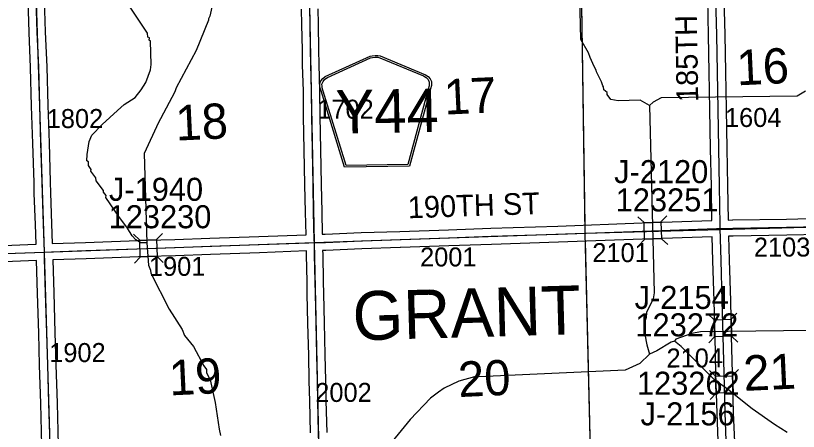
# Model space of a CAD drawing. Extents: x 128.7 to 185.5, y -21.4 to 12.6.
# Drawn here: x 139.982 to 142.871, y -5.204 to -3.672 of the extents above; entities that cross this region are included whole.
import ezdxf

# ---------------------------------------------------------------- set-up
doc = ezdxf.new("R2010")
doc.units = 0
for name, color, linetype in [('tdCoHydroRiver', 7, 'Continuous'), ('tdCoSecRdNmbr', 7, 'Continuous'), ('tdCoSecRdTxt', 7, 'Continuous'), ('tdCoSecRteBand', 7, 'Continuous'), ('tdCoSecRteCL', 7, 'Continuous'), ('tdCoSectLine', 7, 'Continuous'), ('tdCoSectLinePart', 7, 'Continuous'), ('tdCoSectNmbr', 7, 'Continuous'), ('tdCoShieldCoRte', 7, 'Continuous'), ('tdCoStrucSec', 7, 'Continuous'), ('tdCoStrucSecCoName', 7, 'Continuous'), ('tdCoStrucSecFHWANum', 7, 'Continuous'), ('tdCoSurfAsphalt', 7, 'Continuous'), ('tdCoSurfConc', 7, 'Continuous'), ('tdCoSurfGravel', 7, 'Continuous'), ('tdCoTwpBndryShd', 7, 'Continuous'), ('tdCoTwpNameTxt', 7, 'Continuous')]:
    doc.layers.add(name, color=color, linetype=linetype)

msp = doc.modelspace()

# ---------------------------------------------------------------- linework, layer by layer
at = {"layer": 'tdCoHydroRiver'}
for points in [[(142.8973, -3.9507), (142.8664, -3.9691), (142.3647, -3.9745), (142.3353, -3.9912), (142.3214, -4.0027), (142.2877, -3.9833), (142.2057, -3.986), (142.1787, -3.9806), (142.1654, -3.9621), (142.1652, -3.9558), (142.1538, -3.9451), (142.1519, -3.9341), (142.1502, -3.931), (142.145, -3.9154), (142.1265, -3.8797), (142.1247, -3.8734), (142.1179, -3.8595), (142.1026, -3.8268), (142.0973, -3.8096), (142.0689, -3.7601), (142.0619, -3.4983)], [(140.4668, -4.5101), (140.4446, -4.5092), (140.4254, -4.4988), (140.4123, -4.4834), (140.3956, -4.4555), (140.3627, -4.4124), (140.3148, -4.3428), (140.3161, -4.3349), (140.3062, -4.3226), (140.306, -4.3163), (140.2797, -4.2808), (140.2778, -4.2698), (140.2596, -4.2452), (140.261, -4.2388), (140.2511, -4.2249), (140.2507, -4.2107), (140.2443, -4.2078), (140.2467, -4.184), (140.2531, -4.1365), (140.2634, -4.1125), (140.3016, -4.0734), (140.3584, -4.0211), (140.3829, -3.9998), (140.4231, -3.9733), (140.446, -3.9458), (140.4625, -3.9185), (140.4799, -3.8721), (140.4825, -3.8516), (140.4798, -3.7664), (140.4749, -3.7618), (140.4762, -3.7539), (140.4698, -3.751), (140.4694, -3.7368), (140.3999, -3.6332)], [(140.7063, -3.641), (140.6994, -3.6743), (140.6934, -3.684), (140.6936, -3.6887), (140.6481, -3.8006), (140.5751, -3.9386), (140.5693, -3.953), (140.5171, -4.0525), (140.5097, -4.0653), (140.4565, -4.1806), (140.4668, -4.5101), (140.4725, -4.592), (140.4794, -4.6107), (140.4813, -4.6217), (140.5486, -4.7537), (140.5967, -4.8295), (140.6053, -4.8514), (140.6381, -4.8914), (140.6766, -4.9627), (140.6865, -4.9766), (140.6869, -4.9892), (140.7003, -5.0141), (140.7187, -5.0987), (140.7328, -5.1961), (140.7383, -5.2196)], [(142.3214, -4.0027), (142.3393, -4.6934), (142.3353, -4.7156), (142.3102, -4.7669), (142.3092, -4.7843), (142.3064, -4.7954), (142.3049, -4.8476), (142.3125, -4.8852), (142.3215, -4.9196)], [(143.0209, -4.832), (142.5098, -4.8377), (142.4784, -4.8435), (142.4191, -4.8643), (142.4146, -4.8724), (142.4021, -4.8759), (142.3495, -4.9076), (142.3215, -4.9196), (142.2861, -4.9539), (142.2315, -4.9794), (141.7172, -5.0026), (141.676, -5.0039), (141.6176, -5.02), (141.5643, -5.0454), (141.5425, -5.0603), (141.5129, -5.0817), (141.4387, -5.1614), (141.3718, -5.2424)], [(142.8297, -5.2091), (142.7829, -5.1791), (142.7006, -5.1218), (142.6098, -5.049), (142.5613, -5.0143), (142.5271, -4.9807), (142.439, -4.8921), (142.4146, -4.8724)]]:
    msp.add_lwpolyline(points, dxfattribs=at)
at = {"layer": 'tdCoSecRteBand'}
for points in [[(141.114, -4.4782), (141.1141, -4.4781), (141.1247, -4.4779), (141.2578, -4.472), (141.2579, -4.472), (141.2581, -4.472), (141.4001, -4.4673), (141.5794, -4.4612), (141.7362, -4.4555), (141.7362, -4.4555), (141.7363, -4.4555), (141.9838, -4.4476), (142.2942, -4.436), (142.2943, -4.436), (142.2943, -4.436), (142.552, -4.4272), (142.552, -4.4271), (142.552, -4.4271), (142.552, -4.4271), (142.5523, -4.4271), (142.5503, -4.301), (142.5473, -4.1628), (142.5473, -4.1627), (142.5473, -4.1626), (142.5451, -4.0182), (142.5424, -3.8799), (142.5424, -3.8799), (142.5424, -3.8798), (142.5399, -3.744), (142.5367, -3.6095)], [(142.5967, -3.6081), (142.5999, -3.7427), (142.5999, -3.7428), (142.5999, -3.7429), (142.6024, -3.8787), (142.6051, -4.017), (142.6051, -4.0171), (142.6051, -4.0172), (142.6073, -4.1616), (142.6103, -4.2998), (142.6103, -4.2999), (142.6103, -4.3), (142.6122, -4.4254)], [(139.9077, -4.5206), (140.0572, -4.5149), (140.0573, -4.5149), (140.0549, -4.4421), (140.051, -4.3272), (140.051, -4.3271), (140.0509, -4.327), (140.05, -4.2869), (140.0453, -4.1432), (140.0453, -4.1432), (140.0453, -4.1432), (140.0411, -4.0053), (140.0411, -4.0053), (140.0411, -4.0052), (140.0371, -3.8627), (140.0315, -3.7342), (140.0315, -3.734), (140.0315, -3.7337), (140.028, -3.6142)], [(140.088, -3.6124), (140.0914, -3.7318), (140.0971, -3.8603), (140.0971, -3.8605), (140.0971, -3.8608), (140.1011, -4.0035), (140.1053, -4.1413), (140.1099, -4.285), (140.1099, -4.2852), (140.1099, -4.2853), (140.1109, -4.3253), (140.1149, -4.4401), (140.1149, -4.4401), (140.1149, -4.4401), (140.1173, -4.5126)], [(140.1173, -4.5126), (140.2403, -4.5083), (140.4656, -4.4999), (140.4658, -4.4999), (140.4659, -4.4999), (140.5703, -4.4969), (140.6987, -4.4922), (140.6987, -4.4922), (140.6987, -4.4922), (140.8802, -4.4858), (141.054, -4.4795), (141.052, -4.397), (141.052, -4.3969), (141.052, -4.3969), (141.05, -4.2958), (141.05, -4.2958), (141.05, -4.2958), (141.0476, -4.167), (141.0451, -4.045), (141.0451, -4.0448), (141.0451, -4.0447), (141.0441, -3.95), (141.0414, -3.8534), (141.0414, -3.8532), (141.0414, -3.8531), (141.0404, -3.7991), (141.0404, -3.799), (141.0404, -3.799), (141.0389, -3.7041), (141.0377, -3.648)], [(141.0977, -3.6467), (141.0989, -3.7029), (141.0989, -3.703), (141.0989, -3.7031), (141.1004, -3.798), (141.1014, -3.8518), (141.1041, -3.9486), (141.1041, -3.9489), (141.1041, -3.9491), (141.1051, -4.0439), (141.1075, -4.1658), (141.1075, -4.1659), (141.1075, -4.1659), (141.11, -4.2946), (141.112, -4.3956), (141.114, -4.4781), (141.114, -4.4781), (141.114, -4.4782)], [(142.6122, -4.4254), (142.6286, -4.4249), (142.6288, -4.4249), (142.629, -4.4249), (142.8272, -4.4217), (142.9517, -4.4192)], [(142.5765, -5.2736), (142.5713, -5.1374), (142.5713, -5.1372), (142.5713, -5.1371), (142.5673, -4.9913), (142.5673, -4.9913), (142.5673, -4.9913), (142.5639, -4.8549), (142.5604, -4.7245), (142.5562, -4.5746), (142.5537, -4.4872), (142.2964, -4.496), (141.986, -4.5076), (141.9859, -4.5076), (141.9858, -4.5076), (141.7383, -4.5155), (141.5815, -4.5211), (141.5815, -4.5211), (141.5815, -4.5211), (141.4022, -4.5273), (141.4022, -4.5273), (141.4021, -4.5273), (141.2603, -4.532), (141.127, -4.5379), (141.1267, -4.5379), (141.1263, -4.5379), (141.1154, -4.5381), (141.1157, -4.5519), (141.1157, -4.552), (141.1157, -4.552), (141.1177, -4.6519), (141.1177, -4.652), (141.1177, -4.652), (141.1184, -4.6975), (141.1209, -4.8049), (141.1238, -4.9225), (141.1238, -4.9226), (141.1238, -4.9226), (141.126, -5.017), (141.126, -5.0171), (141.126, -5.0171), (141.1275, -5.0921), (141.1302, -5.2083)], [(142.9529, -4.4792), (142.8284, -4.4817), (142.8283, -4.4817), (142.8282, -4.4817), (142.6302, -4.4849), (142.6137, -4.4854), (142.6162, -4.5729), (142.6162, -4.5729), (142.6162, -4.5729), (142.6204, -4.7228), (142.6204, -4.7229), (142.6204, -4.7229), (142.6239, -4.8533), (142.6239, -4.8533), (142.6239, -4.8534), (142.6273, -4.9897), (142.6312, -5.1353), (142.6364, -5.2715)], [(141.0702, -5.2098), (141.0675, -5.0934), (141.0675, -5.0933), (141.0675, -5.0933), (141.0661, -5.0184), (141.0638, -4.924), (141.0609, -4.8064), (141.0609, -4.8064), (141.0609, -4.8063), (141.0584, -4.6988), (141.0584, -4.6987), (141.0584, -4.6986), (141.0577, -4.653), (141.0557, -4.5533), (141.0554, -4.5395), (140.8824, -4.5458), (140.8824, -4.5458), (140.8824, -4.5458), (140.7009, -4.5522), (140.5724, -4.5569), (140.5723, -4.5569), (140.5722, -4.5569), (140.4677, -4.5599), (140.2425, -4.5682), (140.2424, -4.5682), (140.2424, -4.5682), (140.1193, -4.5726), (140.1193, -4.5727), (140.1192, -4.5727), (140.1225, -4.6943), (140.1272, -4.8402), (140.1272, -4.8402), (140.1272, -4.8403), (140.1307, -4.9591), (140.1351, -5.1001), (140.1351, -5.1002), (140.1351, -5.1002), (140.1393, -5.2551)], [(140.0793, -5.2567), (140.0751, -5.1019), (140.0707, -4.9609), (140.0707, -4.9609), (140.0707, -4.9609), (140.0672, -4.842), (140.0625, -4.6961), (140.0625, -4.696), (140.0625, -4.696), (140.0593, -4.5748), (139.9098, -4.5806)]]:
    msp.add_lwpolyline(points, dxfattribs=at)
at = {"layer": 'tdCoSecRteCL'}
for points in [[(142.5829, -4.4562), (142.5825, -4.4435), (142.5803, -4.3005), (142.5773, -4.1621), (142.5751, -4.0176), (142.5724, -3.8793), (142.5699, -3.7434), (142.5667, -3.6088), (142.5643, -3.4734), (142.5623, -3.3252), (142.5596, -3.1705), (142.5584, -3.0315), (142.5568, -2.9548)], [(141.0847, -4.5087), (141.0845, -4.4991), (141.082, -4.3963), (141.08, -4.2952), (141.0775, -4.1664), (141.0751, -4.0444), (141.0741, -3.9494), (141.0714, -3.8525), (141.0704, -3.7985), (141.0689, -3.7036), (141.0677, -3.6473), (141.065, -3.5386), (141.0643, -3.5117)], [(140.0883, -4.5437), (140.0849, -4.4411), (140.0809, -4.3262), (140.08, -4.286), (140.0753, -4.1422), (140.0711, -4.0044), (140.0671, -3.8616), (140.0615, -3.7329), (140.058, -3.6133), (140.0558, -3.5439)], [(142.5829, -4.4562), (142.6295, -4.4549), (142.8278, -4.4517), (142.9523, -4.4492), (143.192, -4.4443), (143.5025, -4.4384), (143.7883, -4.4317), (144.0374, -4.427), (144.0777, -4.4259)], [(141.0847, -4.5087), (141.1257, -4.5079), (141.2591, -4.502), (141.4011, -4.4973), (141.5804, -4.4912), (141.7373, -4.4855), (141.9849, -4.4776), (142.2953, -4.466), (142.5693, -4.4566), (142.5829, -4.4562)], [(142.6285, -5.9606), (142.6259, -5.8541), (142.6239, -5.7893), (142.6188, -5.6704), (142.6138, -5.5387), (142.6101, -5.4006), (142.6064, -5.2726), (142.6013, -5.1362), (142.5973, -4.9905), (142.5939, -4.8541), (142.5904, -4.7237), (142.5862, -4.5737), (142.5829, -4.4562)], [(140.0883, -4.5437), (140.1148, -4.5427), (140.2414, -4.5383), (140.4668, -4.5299), (140.5713, -4.5269), (140.6998, -4.5222), (140.8813, -4.5158), (141.0645, -4.5092), (141.0847, -4.5087)], [(141.1165, -6.0105), (141.1138, -5.9053), (141.1128, -5.8027), (141.1106, -5.688), (141.1079, -5.5696), (141.1062, -5.4619), (141.1034, -5.3282), (141.1002, -5.2091), (141.0975, -5.0927), (141.096, -5.0177), (141.0938, -4.9233), (141.0909, -4.8057), (141.0884, -4.6981), (141.0877, -4.6525), (141.0857, -4.5526), (141.0847, -4.5087)], [(139.134, -4.5371), (139.1415, -4.5439), (139.157, -4.5543), (139.1731, -4.5627), (139.1874, -4.5674), (139.2155, -4.5733), (139.2618, -4.5743), (139.357, -4.5696), (139.4968, -4.5644), (139.6603, -4.5587), (139.8026, -4.5538), (139.9087, -4.5506), (140.0883, -4.5437)], [(140.1445, -6.552), (140.1439, -6.5239), (140.1432, -6.4775), (140.1414, -6.4317), (140.139, -6.3431), (140.135, -6.2003), (140.1326, -6.0911), (140.1291, -5.9631), (140.1249, -5.8376), (140.1225, -5.7249), (140.1199, -5.6436), (140.1185, -5.5915), (140.1162, -5.508), (140.113, -5.377), (140.1093, -5.2559), (140.1051, -5.1011), (140.1007, -4.96), (140.0972, -4.8411), (140.0925, -4.6951), (140.0891, -4.5676), (140.0883, -4.5437)]]:
    msp.add_lwpolyline(points, dxfattribs=at)
at = {"layer": 'tdCoSectLine'}
for points in [[(142.069, -3.4688), (142.0831, -4.4739)], [(141.0639, -3.5117), (141.0843, -4.5087)], [(140.0555, -3.5439), (140.0879, -4.5437)], [(142.0831, -4.4739), (143.0828, -4.4465)], [(141.0843, -4.5087), (142.0831, -4.4739)], [(142.0831, -4.4739), (142.1081, -5.479)], [(140.0879, -4.5437), (141.0843, -4.5087)], [(141.0843, -4.5087), (141.1065, -5.5092)], [(139.0919, -4.5787), (140.0879, -4.5437)], [(140.0879, -4.5437), (140.1169, -5.5472)]]:
    msp.add_lwpolyline(points, dxfattribs=at)
at = {"layer": 'tdCoSectLinePart'}
for points in [[(142.069, -3.4688), (142.0827, -4.4435)], [(142.0839, -4.5034), (142.1081, -5.479)]]:
    msp.add_lwpolyline(points, dxfattribs=at)
at = {"layer": 'tdCoShieldCoRte'}
for points in [[(141.1965, -4.2306), (141.1096, -3.9492), (141.1055, -3.9361), (141.1047, -3.9302), (141.1046, -3.9224), (141.1086, -3.912), (141.1158, -3.9034), (141.1252, -3.8966), (141.2912, -3.8213), (141.2987, -3.8196), (141.3091, -3.8185), (141.3195, -3.8192), (141.3271, -3.8207), (141.4956, -3.8901), (141.5053, -3.8966), (141.5127, -3.905), (141.5171, -3.9152), (141.5173, -3.923), (141.5166, -3.9289), (141.513, -3.9422), (141.436, -4.2264)], [(141.2023, -4.2242), (141.1177, -3.9504), (141.1138, -3.9378), (141.113, -3.9322), (141.1129, -3.9246), (141.1168, -3.9147), (141.1236, -3.9064), (141.1327, -3.8998), (141.292, -3.8276), (141.2992, -3.8259), (141.3092, -3.8249), (141.3192, -3.8256), (141.3265, -3.827), (141.4882, -3.8936), (141.4975, -3.8999), (141.5047, -3.9079), (141.5089, -3.9177), (141.509, -3.9252), (141.5084, -3.9309), (141.5049, -3.9436), (141.43, -4.2202)]]:
    msp.add_lwpolyline(points, close=True, dxfattribs=at)
at = {"layer": 'tdCoStrucSec'}
for p, q in [((142.3016, -4.4345), (142.2787, -4.4131)), ((142.3641, -4.4323), (142.3855, -4.4094)), ((140.44, -4.4993), (140.4173, -4.4778)), ((140.5026, -4.4975), (140.5241, -4.4748)), ((142.3037, -4.497), (142.2824, -4.5199)), ((142.3663, -4.4949), (142.3892, -4.5162)), ((140.4418, -4.5619), (140.4203, -4.5846)), ((140.5044, -4.5601), (140.5271, -4.5816)), ((142.5606, -4.7931), (142.5378, -4.7715)), ((142.6231, -4.7914), (142.6447, -4.7687)), ((142.5622, -4.8556), (142.5407, -4.8783)), ((142.6248, -4.854), (142.6475, -4.8755)), ((142.5659, -5.0015), (142.5432, -4.98)), ((142.6285, -4.9998), (142.65, -4.9771)), ((142.5676, -5.0641), (142.5461, -5.0868)), ((142.6302, -5.0624), (142.6529, -5.084))]:
    msp.add_line(p, q, dxfattribs=at)
for points in [[(142.3016, -4.4345), (142.3641, -4.4323), (142.3663, -4.4949), (142.3037, -4.497)], [(140.44, -4.4993), (140.5026, -4.4975), (140.5044, -4.5601), (140.4418, -4.5619)], [(142.5622, -4.8556), (142.5606, -4.7931), (142.6231, -4.7914), (142.6248, -4.854)], [(142.5676, -5.0641), (142.5659, -5.0015), (142.6285, -4.9998), (142.6302, -5.0624)]]:
    msp.add_lwpolyline(points, close=True, dxfattribs=at)
at = {"layer": 'tdCoSurfAsphalt'}
for points in [[(141.0847, -4.5087), (141.1257, -4.5079), (141.2591, -4.502), (141.4011, -4.4973), (141.5804, -4.4912), (141.7373, -4.4855), (141.9849, -4.4776), (142.2953, -4.466), (142.5693, -4.4566), (142.5829, -4.4562), (142.6295, -4.4549), (142.8278, -4.4517), (142.9523, -4.4492)], [(139.9087, -4.5506), (140.0883, -4.5437), (140.1148, -4.5427), (140.2414, -4.5383), (140.4668, -4.5299), (140.5713, -4.5269), (140.6998, -4.5222), (140.8813, -4.5158), (141.0645, -4.5092), (141.0847, -4.5087)], [(141.1002, -5.2091), (141.0975, -5.0927), (141.096, -5.0177), (141.0938, -4.9233), (141.0909, -4.8057), (141.0884, -4.6981), (141.0877, -4.6525), (141.0857, -4.5526), (141.0847, -4.5087)]]:
    msp.add_lwpolyline(points, dxfattribs=at)
at = {"layer": 'tdCoSurfConc'}
msp.add_lwpolyline([(142.5829, -4.4562), (142.5825, -4.4435), (142.5803, -4.3005), (142.5773, -4.1621), (142.5751, -4.0176), (142.5724, -3.8793), (142.5699, -3.7434), (142.5667, -3.6088), (142.5643, -3.4734), (142.5623, -3.3252), (142.5596, -3.1705), (142.5584, -3.0315), (142.5568, -2.9548), (142.5559, -2.9081), (142.5505, -2.7698), (142.5445, -2.6107), (142.5423, -2.5035), (142.5409, -2.4569), (142.5389, -2.3895), (142.5325, -2.2509), (142.5268, -2.0993), (142.5216, -1.9572), (142.5169, -1.8475), (142.5115, -1.7158)], dxfattribs=at)
at = {"layer": 'tdCoSurfGravel'}
for points in [[(140.0883, -4.5437), (140.0849, -4.4411), (140.0809, -4.3262), (140.08, -4.286), (140.0753, -4.1422), (140.0711, -4.0044), (140.0671, -3.8616), (140.0615, -3.7329), (140.058, -3.6133), (140.0558, -3.5439), (140.0541, -3.4865), (140.0506, -3.3423), (140.0457, -3.2012), (140.0407, -3.0587), (140.0351, -2.9191), (140.0296, -2.781), (140.0245, -2.6397), (140.0211, -2.5595), (140.0203, -2.5417), (140.0191, -2.5143), (140.0179, -2.4866), (140.0179, -2.4866)], [(141.0847, -4.5087), (141.0845, -4.4991), (141.082, -4.3963), (141.08, -4.2952), (141.0775, -4.1664), (141.0751, -4.0444), (141.0741, -3.9494), (141.0714, -3.8525), (141.0704, -3.7985), (141.0689, -3.7036), (141.0677, -3.6473)], [(142.6285, -5.9606), (142.6259, -5.8541), (142.6239, -5.7893), (142.6188, -5.6704), (142.6138, -5.5387), (142.6101, -5.4006), (142.6064, -5.2726), (142.6013, -5.1362), (142.5973, -4.9905), (142.5939, -4.8541), (142.5904, -4.7237), (142.5862, -4.5737), (142.5829, -4.4562)], [(140.1185, -5.5915), (140.1162, -5.508), (140.113, -5.377), (140.1093, -5.2559), (140.1051, -5.1011), (140.1007, -4.96), (140.0972, -4.8411), (140.0925, -4.6951), (140.0891, -4.5676), (140.0883, -4.5437), (140.0883, -4.5437)]]:
    msp.add_lwpolyline(points, dxfattribs=at)
at = {"layer": 'tdCoTwpBndryShd'}
msp.add_lwpolyline([(139.7753, 4.488), (139.8117, 3.486), (139.847, 2.4824), (139.8814, 1.4767), (139.916, 0.4726), (139.9523, -0.532), (139.9867, -1.5369), (140.02, -2.5417), (140.0555, -3.5439), (140.0879, -4.5437), (140.1169, -5.5472), (140.1441, -6.552), (140.1762, -7.5484), (140.2009, -8.5459), (140.2273, -9.5432), (140.2527, -10.5463), (140.2854, -11.5456), (140.3203, -12.5525), (140.3446, -13.5481), (140.3501, -13.7735)], dxfattribs=at)

# ---------------------------------------------------------------- texts
at = {"layer": 'tdCoSecRdNmbr'}
for s, rotation, p in [('1702', 0.1075, (141.0956, -4.0521)), ('1802', 0.1067, (140.097, -4.0865)), ('1604', 0.1083, (142.6005, -4.0826)), ('2103', 0.1084, (142.7073, -4.5605)), ('2001', 0.1077, (141.4751, -4.5968)), ('2101', 0.1079, (142.1109, -4.5808)), ('1901', 0.107, (140.4742, -4.6315)), ('1902', 0.1067, (140.1062, -4.9493)), ('2104', 0.1081, (142.3848, -4.9692)), ('2002', 0.1074, (141.0883, -5.0962))]:
    msp.add_text(s, height=0.07, rotation=rotation, dxfattribs=at).set_placement(p)
at = {"layer": 'tdCoSecRdTxt'}
for s, rotation, p in [('185TH AVE', 91, (142.502, -3.9899)), ('190TH ST', 1.8753, (141.4309, -4.4192))]:
    msp.add_text(s, height=0.08, rotation=rotation, dxfattribs=at).set_placement(p)
at = {"layer": 'tdCoSectNmbr'}
for s, rotation, p in [('16', 2.6607, (142.646, -3.9291)), ('17', 2.6602, (141.5661, -4.037)), ('18', 2.6594, (140.575, -4.1328)), ('19', 2.6593, (140.5509, -5.0722)), ('20', 2.6601, (141.6182, -5.0783)), ('21', 2.6607, (142.6714, -5.0556))]:
    msp.add_text(s, height=0.13, rotation=rotation, dxfattribs=at).set_placement(p)
at = {"layer": 'tdCoShieldCoRte'}
msp.add_text('Y44', height=0.16, rotation=1, dxfattribs=at).set_placement((141.1644, -4.1069))
at = {"layer": 'tdCoStrucSecCoName'}
for s, p in [('J-2120', (142.1914, -4.2896)), ('J-1940', (140.3266, -4.3547)), ('J-2154', (142.2669, -4.7533)), ('J-2156', (142.2887, -5.1826))]:
    msp.add_text(s, height=0.085, dxfattribs=at).set_placement(p)
at = {"layer": 'tdCoStrucSecFHWANum'}
for s, p in [('123251', (142.197, -4.3938)), ('123230', (140.3253, -4.4558)), ('123272', (142.27, -4.8544)), ('123262', (142.2754, -5.0697))]:
    msp.add_text(s, height=0.085, dxfattribs=at).set_placement(p)
at = {"layer": 'tdCoTwpNameTxt'}
msp.add_text('GRANT', height=0.18, rotation=1.6083, dxfattribs=at).set_placement((141.2283, -4.8695))

doc.saveas('drawing.dxf')
